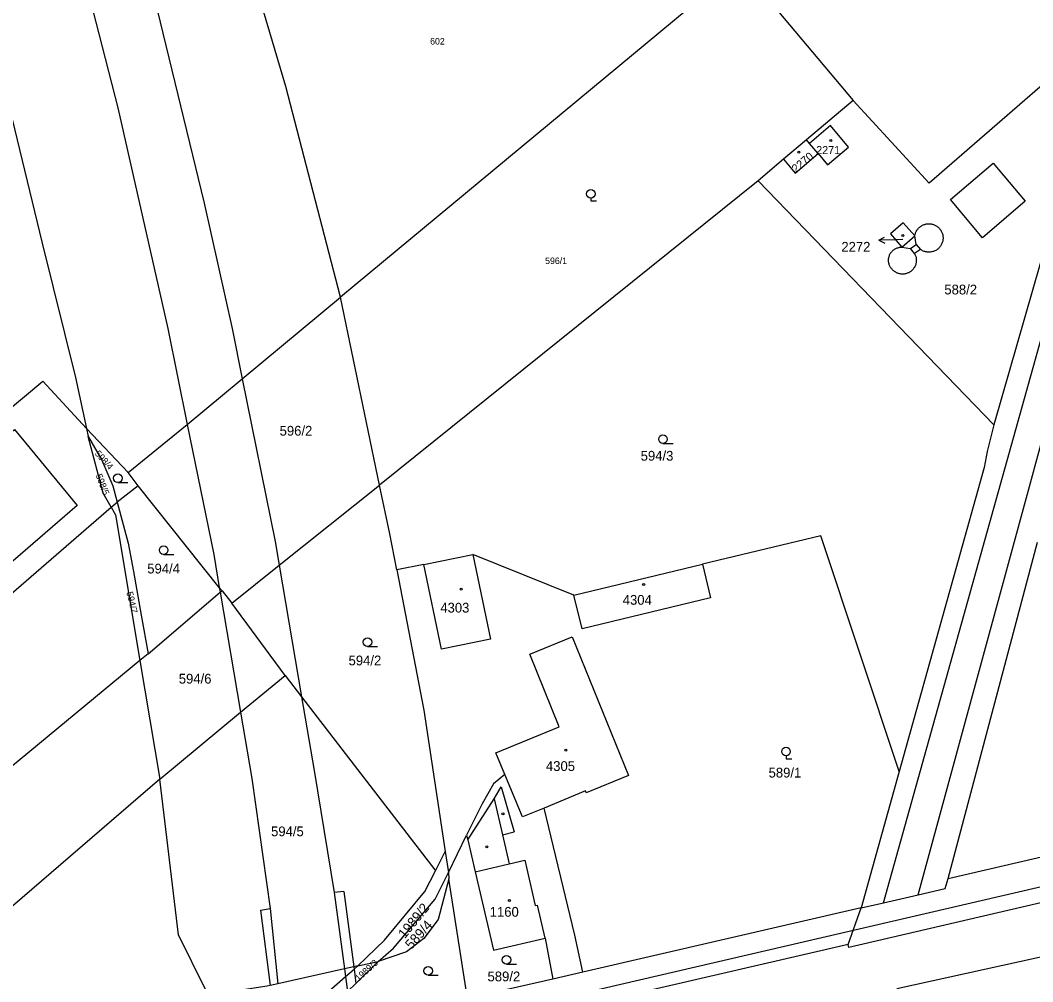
# Model space of a CAD drawing. Extents: x -679220 to -673243, y -1075091 to -1066557.
# Drawn here: x -675361.9 to -675185.8, y -1071378 to -1071210.8 of the extents above; entities that cross this region are included whole.
import ezdxf

# ---------------------------------------------------------------- set-up
doc = ezdxf.new("R2010")
doc.units = 0
for name, color, linetype in [('Hranice parcel', 7, 'Continuous'), ('Parcelní čísla', 7, 'Continuous'), ('Pop  PČ popisy', 7, 'Continuous'), ('Poz předměty', 7, 'Continuous'), ('Vnitřní kresba', 7, 'Continuous'), ('Značky budov', 7, 'Continuous'), ('Značky kultur', 7, 'Continuous')]:
    doc.layers.add(name, color=color, linetype=linetype)

msp = doc.modelspace()

# ---------------------------------------------------------------- linework, layer by layer
at = {"layer": 'Hranice parcel'}
for p, q in [((-675236.72, -1071201.3), (-675306.22, -1071258.94)), ((-675236.72, -1071201.3), (-675217.03, -1071224.76)), ((-675172.77, -1071212.16), (-675192.59, -1071281.12)), ((-675217.03, -1071224.76), (-675225.16, -1071231.61)), ((-675225.16, -1071231.61), (-675229.15, -1071234.97)), ((-675224.64, -1071232.22), (-675225.16, -1071231.61)), ((-675223.14, -1071233.99), (-675224.64, -1071232.22)), ((-675229.15, -1071234.97), (-675233.58, -1071238.71)), ((-675233.58, -1071238.71), (-675299.43, -1071291.65)), ((-675233.58, -1071238.71), (-675192.59, -1071281.12)), ((-675299.43, -1071291.65), (-675306.22, -1071258.94)), ((-675343.16, -1071289.41), (-675350.41, -1071281.79)), ((-675350.41, -1071281.79), (-675350.08, -1071283.2)), ((-675341.43, -1071291.73), (-675343.16, -1071289.41)), ((-675341.43, -1071291.73), (-675345.04, -1071294.6)), ((-675346.09, -1071295.48), (-675345.04, -1071294.6)), ((-675222.69, -1071300.44), (-675243.27, -1071305.38)), ((-675209.05, -1071341.45), (-675222.69, -1071300.44)), ((-675200.53, -1071360.03), (-675185, -1071301.52)), ((-675291.69, -1071305.41), (-675283.17, -1071303.7)), ((-675265.64, -1071310.75), (-675283.17, -1071303.7)), ((-675291.69, -1071305.41), (-675296.44, -1071306.37)), ((-675265.64, -1071310.75), (-675243.27, -1071305.38)), ((-675326.81, -1071310.03), (-675325.12, -1071312.13)), ((-675315.85, -1071324.72), (-675325.12, -1071312.13)), ((-675339.68, -1071320.95), (-675341.09, -1071322.13)), ((-675341.09, -1071322.13), (-675337.64, -1071342.74)), ((-675277.63, -1071341.97), (-675279.2, -1071338.19)), ((-675209.05, -1071341.45), (-675215.67, -1071365.15)), ((-675263.6, -1071344.81), (-675270.81, -1071347.78)), ((-675287.45, -1071358.97), (-675284.28, -1071352.51)), ((-675289.69, -1071358.68), (-675288.01, -1071355.33)), ((-675288.01, -1071355.33), (-675287.45, -1071358.97)), ((-675209.46, -1071379.16), (-675102.52, -1071355.6)), ((-675200.53, -1071360.03), (-675177.95, -1071354.76)), ((-675287.45, -1071358.97), (-675287.37, -1071360.1)), ((-675284.12, -1071380.88), (-675287.37, -1071360.1)), ((-675211.74, -1071364.25), (-675205.75, -1071362.87)), ((-675215.67, -1071365.15), (-675211.74, -1071364.25)), ((-675215.67, -1071365.15), (-675264.05, -1071376.32)), ((-675217.92, -1071371.53), (-675215.67, -1071365.15)), ((-675217.81, -1071372.04), (-675217.92, -1071371.53)), ((-675303.21, -1071375.22), (-675299.67, -1071374.48)), ((-675264.05, -1071376.32), (-675269.26, -1071377.53)), ((-675269.26, -1071377.53), (-675284.12, -1071380.88))]:
    msp.add_line(p, q, dxfattribs=at)
for points in [[(-675211.74, -1071364.25), (-675169.54, -1071213.36), (-675155.18, -1071159.69), (-675127.7, -1071058.78), (-675111.07, -1070997.07)], [(-675205.75, -1071362.87), (-675165.41, -1071214.9), (-675122.02, -1071058.88)], [(-674223.62, -1071141.32), (-674223.68, -1071141.13), (-674309.85, -1071161.14), (-674404.98, -1071183.17), (-674559.1, -1071219), (-674753.87, -1071264.22), (-674847.2, -1071285.87), (-674893.96, -1071296.68), (-674979.71, -1071316.49), (-675045.98, -1071331.86), (-675143.36, -1071354.5), (-675143.31, -1071354.72), (-675217.81, -1071372.04)], [(-675381.25, -1071160.85), (-675377.95, -1071172.19), (-675367.34, -1071211.72), (-675358.08, -1071249.54), (-675352.31, -1071272.89), (-675350.41, -1071281.79)], [(-675306.22, -1071258.94), (-675315.72, -1071222.3), (-675328.57, -1071178.83)], [(-675172.77, -1071212.16), (-675203.85, -1071239.12), (-675217.03, -1071224.76)], [(-675223.14, -1071233.99), (-675221.51, -1071235.94), (-675217.83, -1071232.84), (-675220.96, -1071229.12), (-675224.64, -1071232.22)], [(-675229.15, -1071234.97), (-675227.14, -1071237.36), (-675223.14, -1071233.99)], [(-675210.57, -1071247.96), (-675208.57, -1071250.25), (-675206.32, -1071248.29), (-675208.33, -1071246), (-675210.57, -1071247.96)], [(-675343.16, -1071289.41), (-675332.86, -1071281.08), (-675323.29, -1071273.13), (-675306.22, -1071258.94)], [(-675405.45, -1071313.18), (-675357.97, -1071273.58), (-675350.41, -1071281.79)], [(-675373.5, -1071295.59), (-675376.2, -1071292.69), (-675362.93, -1071281.96), (-675352.03, -1071295.18), (-675364, -1071305.53), (-675370.85, -1071298.8)], [(-675192.59, -1071281.12), (-675193.71, -1071285.79), (-675194.28, -1071288.54), (-675209.05, -1071341.45)], [(-675350.08, -1071283.2), (-675347.7, -1071287.3), (-675345.83, -1071291.73), (-675345.04, -1071294.6)], [(-675346.09, -1071295.48), (-675347.51, -1071293.01), (-675350.08, -1071283.2)], [(-675326.81, -1071310.03), (-675327.3, -1071309.41), (-675341.43, -1071291.73)], [(-675325.12, -1071312.13), (-675316.89, -1071305.57), (-675299.43, -1071291.65)], [(-675296.44, -1071306.37), (-675297.65, -1071300.08), (-675299.43, -1071291.65)], [(-675345.04, -1071294.6), (-675343.15, -1071301.75), (-675342.19, -1071306.62), (-675340.87, -1071314.25), (-675339.68, -1071320.95)], [(-675424.11, -1071363.11), (-675403.07, -1071344.08), (-675385.74, -1071329.78), (-675346.09, -1071295.48)], [(-675346.09, -1071295.48), (-675345.34, -1071296.78), (-675341.09, -1071322.13)], [(-675283.17, -1071303.7), (-675280.13, -1071318.43), (-675288.64, -1071320.15), (-675291.69, -1071305.41)], [(-675296.44, -1071306.37), (-675291.74, -1071330.78), (-675288.01, -1071355.33)], [(-675243.27, -1071305.38), (-675241.84, -1071311.25), (-675264.2, -1071316.62), (-675265.64, -1071310.75)], [(-675339.68, -1071320.95), (-675327.16, -1071310.25), (-675326.81, -1071310.03)], [(-675279.2, -1071338.19), (-675268.15, -1071333.67), (-675273.29, -1071321.01), (-675265.93, -1071317.99), (-675256.12, -1071342.1), (-675263.48, -1071345.13), (-675263.6, -1071344.81)], [(-675341.09, -1071322.13), (-675401.96, -1071372.38), (-675437.45, -1071402.56), (-675459.27, -1071422.32)], [(-675337.64, -1071342.74), (-675323.6, -1071331.13), (-675315.85, -1071324.72)], [(-675315.85, -1071324.72), (-675312.97, -1071328.47), (-675289.8, -1071358.54), (-675289.69, -1071358.68)], [(-675277.63, -1071341.97), (-675279.59, -1071343.56), (-675281.59, -1071347.02), (-675284.28, -1071352.51)], [(-675270.81, -1071347.78), (-675274.58, -1071349.33), (-675277.63, -1071341.97)], [(-675337.64, -1071342.74), (-675393.97, -1071391.25), (-675418.33, -1071412.33)], [(-675303.21, -1071375.22), (-675303.9, -1071375.37), (-675305.52, -1071375.74), (-675317.12, -1071378.33), (-675318.45, -1071378.63), (-675318.99, -1071378.75), (-675327.32, -1071380.01), (-675329.71, -1071379.33), (-675334.39, -1071369.83), (-675337.64, -1071342.74)], [(-675264.05, -1071376.32), (-675265.46, -1071369.88), (-675270.81, -1071347.78)], [(-675284.28, -1071352.51), (-675284.09, -1071353.32), (-675282.78, -1071358.89), (-675279.59, -1071372.47), (-675270.64, -1071370.39), (-675269.26, -1071377.53)], [(-675303.21, -1071375.22), (-675298.58, -1071370.77), (-675291.56, -1071362.3), (-675289.69, -1071358.68)], [(-675299.67, -1071374.48), (-675297.01, -1071372.13), (-675289.74, -1071363.63), (-675287.45, -1071358.97)], [(-675287.37, -1071360.1), (-675289.24, -1071367.16), (-675291.74, -1071370.44), (-675294.72, -1071372.79), (-675299.67, -1071374.48)], [(-675205.75, -1071362.87), (-675201.02, -1071361.78), (-675200.53, -1071360.03)], [(-675217.92, -1071371.53), (-675301.86, -1071390.93), (-675303.44, -1071391.29), (-675315.55, -1071394.09), (-675316.79, -1071394.38), (-675340.61, -1071399.88), (-675384.5, -1071409.99), (-675415.03, -1071417), (-675446.03, -1071424.76)], [(-675311.19, -1071382.21), (-675305.34, -1071377.08), (-675303.85, -1071375.78), (-675303.21, -1071375.22)], [(-675299.67, -1071374.48), (-675303.52, -1071378.26), (-675304.99, -1071379.69), (-675306.45, -1071381.13)]]:
    msp.add_lwpolyline(points, dxfattribs=at)
at = {"layer": 'Pop  PČ popisy'}
for p, q in [((-675212.56, -1071249.06), (-675211.58, -1071248.53)), ((-675209.56, -1071248.96), (-675212.56, -1071249.06)), ((-675212.56, -1071249.06), (-675211.54, -1071249.53)), ((-675208.42, -1071248.92), (-675209.56, -1071248.96))]:
    msp.add_line(p, q, dxfattribs=at)
at = {"layer": 'Poz předměty'}
msp.add_line((-675340.53, -1071397.65), (-675048.76, -1071329.96), dxfattribs=at)
at = {"layer": 'Vnitřní kresba'}
for p, q in [((-675354.85, -1071187.49), (-675344.92, -1071226.02)), ((-675339.33, -1071203.86), (-675329.9, -1071242.62)), ((-675344.92, -1071226.02), (-675336.23, -1071264.42)), ((-675200.13, -1071241.97), (-675192.69, -1071235.63)), ((-675192.69, -1071235.63), (-675187.11, -1071242.23)), ((-675329.9, -1071242.62), (-675325.05, -1071264.39)), ((-675194.54, -1071248.62), (-675200.13, -1071241.97)), ((-675187.11, -1071242.23), (-675194.54, -1071248.62)), ((-675206.09, -1071249.8), (-675206.32, -1071248.29)), ((-675208.57, -1071250.25), (-675207.06, -1071250.49)), ((-675207.06, -1071250.49), (-675206.09, -1071249.8)), ((-675206.35, -1071251.38), (-675207.06, -1071250.49)), ((-675206.09, -1071249.8), (-675205.33, -1071250.65)), ((-675205.33, -1071250.65), (-675206.35, -1071251.38)), ((-675336.23, -1071264.42), (-675332.86, -1071281.08)), ((-675325.05, -1071264.39), (-675323.29, -1071273.13)), ((-675323.29, -1071273.13), (-675317.6, -1071301.45)), ((-675332.86, -1071281.08), (-675328.27, -1071303.72)), ((-675317.6, -1071301.45), (-675316.89, -1071305.57)), ((-675328.27, -1071303.72), (-675327.3, -1071309.41)), ((-675316.89, -1071305.57), (-675312.97, -1071328.47)), ((-675327.3, -1071309.41), (-675327.16, -1071310.25)), ((-675327.16, -1071310.25), (-675323.6, -1071331.13)), ((-675312.97, -1071328.47), (-675310.77, -1071341.26)), ((-675323.6, -1071331.13), (-675321.63, -1071342.65)), ((-675310.77, -1071341.26), (-675307.29, -1071362.49)), ((-675321.63, -1071342.65), (-675318.42, -1071365.25)), ((-675279.51, -1071346.16), (-675278.25, -1071344.1)), ((-675278.25, -1071344.1), (-675276, -1071351.91)), ((-675284.09, -1071353.32), (-675279.51, -1071346.16)), ((-675279.51, -1071346.16), (-675278.04, -1071352.42)), ((-675278.04, -1071352.42), (-675276, -1071351.91)), ((-675278.04, -1071352.42), (-675276.85, -1071357.48)), ((-675282.78, -1071358.89), (-675276.85, -1071357.48)), ((-675276.85, -1071357.48), (-675274.15, -1071356.84)), ((-675274.15, -1071356.84), (-675272.37, -1071364.75)), ((-675305.62, -1071362.3), (-675307.29, -1071362.49)), ((-675307.29, -1071362.49), (-675305.52, -1071375.74)), ((-675305.62, -1071362.3), (-675303.9, -1071375.37)), ((-675272.37, -1071364.75), (-675271.96, -1071364.66)), ((-675270.64, -1071370.39), (-675271.96, -1071364.66)), ((-675320.15, -1071365.52), (-675318.42, -1071365.25)), ((-675320.15, -1071365.52), (-675318.45, -1071378.63)), ((-675318.42, -1071365.25), (-675317.12, -1071378.33)), ((-675303.9, -1071375.37), (-675303.85, -1071375.78)), ((-675305.52, -1071375.74), (-675305.34, -1071377.08)), ((-675305.34, -1071377.08), (-675304.99, -1071379.69)), ((-675303.85, -1071375.78), (-675303.52, -1071378.26))]:
    msp.add_line(p, q, dxfattribs=at)
for points in [[(-675206.32, -1071248.29), (-675206.3, -1071248.15), (-675206.26, -1071248.02), (-675206.22, -1071247.88), (-675206.18, -1071247.75), (-675206.12, -1071247.62), (-675206.06, -1071247.5), (-675205.99, -1071247.38), (-675205.92, -1071247.26), (-675205.84, -1071247.15), (-675205.75, -1071247.04), (-675205.65, -1071246.93), (-675205.55, -1071246.84), (-675205.45, -1071246.75), (-675205.34, -1071246.66), (-675205.22, -1071246.58), (-675205.1, -1071246.51), (-675204.98, -1071246.44), (-675204.85, -1071246.38), (-675204.72, -1071246.33), (-675204.59, -1071246.29), (-675204.46, -1071246.25), (-675204.32, -1071246.22), (-675204.18, -1071246.2), (-675204.04, -1071246.19), (-675203.91, -1071246.18), (-675203.77, -1071246.18), (-675203.63, -1071246.19), (-675203.49, -1071246.21), (-675203.35, -1071246.24), (-675203.22, -1071246.27), (-675203.08, -1071246.31), (-675202.95, -1071246.36), (-675202.82, -1071246.41), (-675202.7, -1071246.48), (-675202.58, -1071246.55), (-675202.46, -1071246.62), (-675202.35, -1071246.71), (-675202.24, -1071246.8), (-675202.14, -1071246.89), (-675202.04, -1071246.99), (-675201.95, -1071247.1), (-675201.87, -1071247.21), (-675201.79, -1071247.32), (-675201.72, -1071247.45), (-675201.65, -1071247.57), (-675201.6, -1071247.7), (-675201.54, -1071247.83), (-675201.5, -1071247.96), (-675201.47, -1071248.09), (-675201.44, -1071248.23), (-675201.42, -1071248.37), (-675201.41, -1071248.51), (-675201.4, -1071248.65), (-675201.41, -1071248.79), (-675201.42, -1071248.93), (-675201.44, -1071249.06), (-675201.46, -1071249.2), (-675201.5, -1071249.34), (-675201.54, -1071249.47), (-675201.59, -1071249.6), (-675201.65, -1071249.73), (-675201.71, -1071249.85), (-675201.78, -1071249.97), (-675201.86, -1071250.09), (-675201.95, -1071250.2), (-675202.04, -1071250.3), (-675202.13, -1071250.41), (-675202.23, -1071250.5), (-675202.34, -1071250.59), (-675202.45, -1071250.67), (-675202.57, -1071250.75), (-675202.69, -1071250.82), (-675202.81, -1071250.89), (-675202.94, -1071250.94), (-675203.07, -1071250.99), (-675203.21, -1071251.03), (-675203.34, -1071251.07), (-675203.48, -1071251.09), (-675203.62, -1071251.11), (-675203.76, -1071251.12), (-675203.9, -1071251.12), (-675204.04, -1071251.12), (-675204.17, -1071251.11), (-675204.31, -1071251.08), (-675204.45, -1071251.06), (-675204.58, -1071251.02), (-675204.72, -1071250.98), (-675204.85, -1071250.93), (-675204.97, -1071250.87), (-675205.1, -1071250.8), (-675205.22, -1071250.73), (-675205.33, -1071250.65)], [(-675210.18, -1071254.2), (-675210.28, -1071254.1), (-675210.36, -1071254.01), (-675210.45, -1071253.9), (-675210.52, -1071253.79), (-675210.59, -1071253.68), (-675210.66, -1071253.56), (-675210.71, -1071253.44), (-675210.76, -1071253.31), (-675210.8, -1071253.18), (-675210.84, -1071253.05), (-675210.86, -1071252.92), (-675210.88, -1071252.79), (-675210.89, -1071252.66), (-675210.9, -1071252.52), (-675210.89, -1071252.39), (-675210.88, -1071252.26), (-675210.86, -1071252.12), (-675210.83, -1071251.99), (-675210.79, -1071251.86), (-675210.75, -1071251.74), (-675210.7, -1071251.61), (-675210.64, -1071251.49), (-675210.58, -1071251.37), (-675210.51, -1071251.26), (-675210.43, -1071251.15), (-675210.34, -1071251.05), (-675210.25, -1071250.95), (-675210.16, -1071250.85), (-675210.06, -1071250.77), (-675209.95, -1071250.69), (-675209.84, -1071250.61), (-675209.72, -1071250.54), (-675209.61, -1071250.48), (-675209.48, -1071250.43), (-675209.36, -1071250.38), (-675209.23, -1071250.34), (-675209.1, -1071250.3), (-675208.97, -1071250.28), (-675208.84, -1071250.26), (-675208.7, -1071250.25), (-675208.57, -1071250.25)], [(-675206.35, -1071251.38), (-675206.29, -1071251.5), (-675206.23, -1071251.63), (-675206.18, -1071251.76), (-675206.14, -1071251.89), (-675206.11, -1071252.02), (-675206.08, -1071252.16), (-675206.06, -1071252.3), (-675206.06, -1071252.44), (-675206.05, -1071252.57), (-675206.06, -1071252.71), (-675206.07, -1071252.85), (-675206.09, -1071252.99), (-675206.12, -1071253.12), (-675206.16, -1071253.25), (-675206.21, -1071253.38), (-675206.26, -1071253.51), (-675206.32, -1071253.64), (-675206.39, -1071253.76), (-675206.46, -1071253.87), (-675206.54, -1071253.99), (-675206.62, -1071254.09), (-675206.72, -1071254.2), (-675206.82, -1071254.29), (-675206.92, -1071254.38), (-675207.03, -1071254.47), (-675207.14, -1071254.55), (-675207.26, -1071254.62), (-675207.38, -1071254.69), (-675207.51, -1071254.74), (-675207.64, -1071254.79), (-675207.77, -1071254.84), (-675207.9, -1071254.87), (-675208.04, -1071254.9), (-675208.17, -1071254.92), (-675208.31, -1071254.93), (-675208.45, -1071254.94), (-675208.59, -1071254.93), (-675208.72, -1071254.92), (-675208.86, -1071254.9), (-675209, -1071254.87), (-675209.13, -1071254.84), (-675209.26, -1071254.8), (-675209.39, -1071254.75), (-675209.52, -1071254.69), (-675209.64, -1071254.62), (-675209.76, -1071254.55), (-675209.87, -1071254.47), (-675209.98, -1071254.39), (-675210.08, -1071254.3), (-675210.18, -1071254.2)]]:
    msp.add_lwpolyline(points, dxfattribs=at)
at = {"layer": 'Značky budov'}
for centre in [(-675220.93, -1071231.69), (-675226.51, -1071233.74), (-675208.41, -1071248.21), (-675253.48, -1071308.92), (-675285.21, -1071309.72), (-675267.02, -1071337.7), (-675277.95, -1071348.78), (-675280.74, -1071354.54), (-675276.84, -1071363.84)]:
    msp.add_circle(centre, 0.175, dxfattribs=at)
at = {"layer": 'Značky kultur'}
for p, q in [((-675262.66, -1071241.72), (-675262.66, -1071242.22)), ((-675262.66, -1071242.22), (-675261.66, -1071242.22)), ((-675250.12, -1071284.37), (-675248.37, -1071284.37)), ((-675344.93, -1071291.19), (-675343.18, -1071291.19)), ((-675336.97, -1071303.7), (-675335.22, -1071303.7)), ((-675301.51, -1071319.67), (-675299.76, -1071319.67)), ((-675228.72, -1071338.7), (-675228.72, -1071339.2)), ((-675228.72, -1071339.2), (-675227.72, -1071339.2)), ((-675277.34, -1071374.93), (-675275.59, -1071374.93)), ((-675290.98, -1071376.84), (-675289.23, -1071376.84))]:
    msp.add_line(p, q, dxfattribs=at)
for centre in [(-675262.66, -1071240.97), (-675250.12, -1071283.62), (-675344.93, -1071290.44), (-675336.97, -1071302.95), (-675301.51, -1071318.92), (-675228.72, -1071337.95), (-675277.34, -1071374.18), (-675290.98, -1071376.09)]:
    msp.add_circle(centre, 0.75, dxfattribs=at)

# ---------------------------------------------------------------- texts
at = {"layer": 'Parcelní čísla'}
for s, height, p in [('602', 1.14, (-675290.62, -1071215.02)), ('2271', 1.4, (-675223.47, -1071234.07)), ('2272', 1.7, (-675219.1, -1071251.04)), ('596/1', 1.14, (-675270.62, -1071253.19)), ('588/2', 1.7, (-675201.18, -1071258.47)), ('596/2', 1.7, (-675316.8, -1071283.03)), ('594/3', 1.7, (-675254, -1071287.38)), ('594/4', 1.7, (-675339.82, -1071306.99)), ('4303', 1.7, (-675288.85, -1071313.79)), ('4304', 1.7, (-675257.12, -1071312.43)), ('594/2', 1.7, (-675304.81, -1071322.97)), ('594/6', 1.7, (-675334.34, -1071326.14)), ('4305', 1.7, (-675270.48, -1071341.33)), ('589/1', 1.7, (-675231.75, -1071342.47)), ('594/5', 1.7, (-675318.29, -1071352.68)), ('1160', 1.7, (-675280.26, -1071366.68)), ('589/2', 1.7, (-675280.64, -1071377.91))]:
    msp.add_text(s, height=height, dxfattribs=at).set_placement(p)
for s, height, rotation, p in [('2270', 1.4, 40, (-675227, -1071237.36)), ('598/4', 1.14, 312, (-675349.02, -1071286.23)), ('598/5', 1.14, 291, (-675348.81, -1071289.93)), ('594/7', 1.14, 283, (-675343.45, -1071310.28)), ('1989/2', 1.7, 51, (-675295.03, -1071370.59)), ('589/4', 1.7, 48, (-675293.89, -1071372.47)), ('1989/3', 1.14, 42, (-675303.05, -1071377.97))]:
    msp.add_text(s, height=height, rotation=rotation, dxfattribs=at).set_placement(p)

doc.saveas('drawing.dxf')
